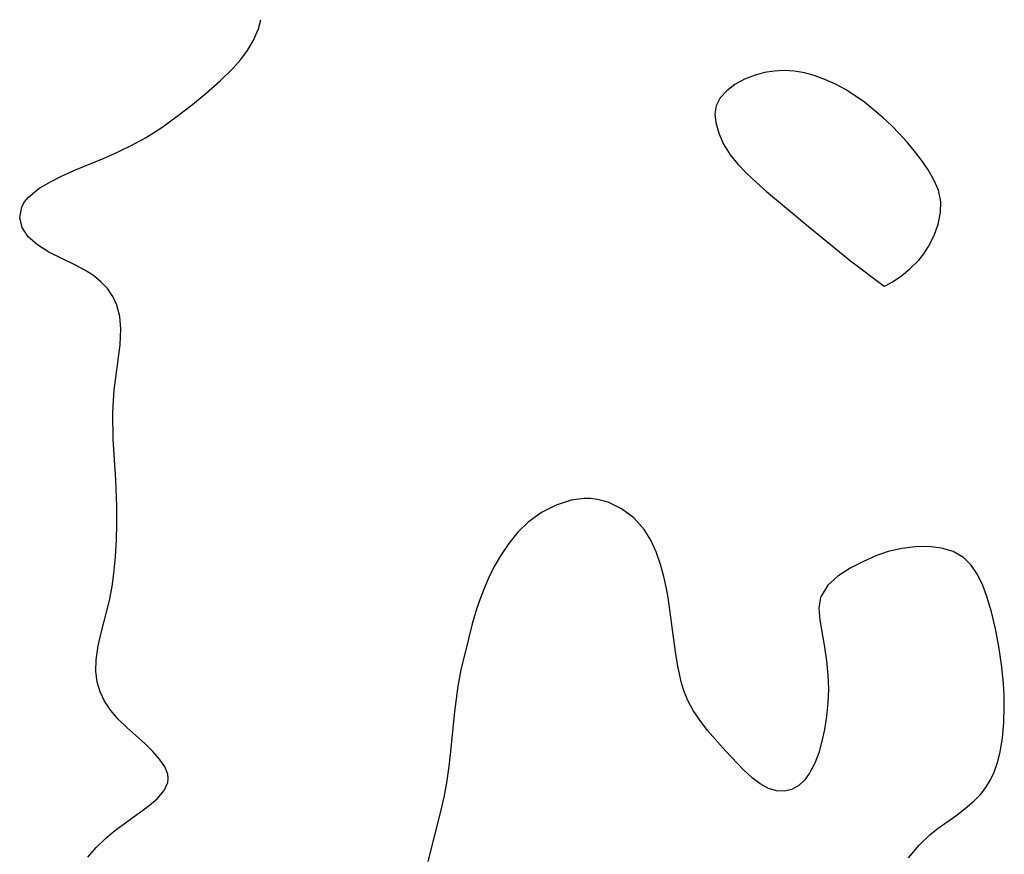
# Model space of a CAD drawing. Header units: metres. Extents: x 1073367 to 1082519, y 1569854 to 1574957.
# Tile 433 of 656: x 1076900 to 1077001, y 1574816 to 1574902. Entities that reach past the tile are written whole.
import ezdxf

# ---------------------------------------------------------------- set-up
doc = ezdxf.new("R2010")
doc.units = ezdxf.units.M
doc.layers.add('CGG_CurvaNivelLidar_v1', color=253, linetype='Continuous', lineweight=30)

msp = doc.modelspace()

# ---------------------------------------------------------------- linework, layer by layer
at = {"layer": 'CGG_CurvaNivelLidar_v1'}
for p, q in [((1076924.0968, 1574901.1545, 67.5), (1076924.336, 1574902.105, 67.5)), ((1076923.608, 1574899.9951, 67.5), (1076924.0968, 1574901.1545, 67.5)), ((1076922.9806, 1574898.9194, 67.5), (1076923.608, 1574899.9951, 67.5)), ((1076922.2908, 1574897.9955, 67.5), (1076922.9806, 1574898.9194, 67.5)), ((1076921.5023, 1574897.1038, 67.5), (1076922.2908, 1574897.9955, 67.5)), ((1076920.1787, 1574895.8052, 67.5), (1076921.5023, 1574897.1038, 67.5)), ((1076977.1962, 1574896.8196, 67.5), (1076976.1831, 1574896.6625, 67.5)), ((1076978.2329, 1574896.8664, 67.5), (1076977.1962, 1574896.8196, 67.5)), ((1076979.2586, 1574896.7975, 67.5), (1076978.2329, 1574896.8664, 67.5)), ((1076980.2842, 1574896.624, 67.5), (1076979.2586, 1574896.7975, 67.5)), ((1076918.7402, 1574894.552, 67.5), (1076920.1787, 1574895.8052, 67.5)), ((1076974.1265, 1574895.9717, 67.5), (1076973.1468, 1574895.426, 67.5)), ((1076975.2084, 1574896.4031, 67.5), (1076974.1265, 1574895.9717, 67.5)), ((1076976.1831, 1574896.6625, 67.5), (1076975.2084, 1574896.4031, 67.5)), ((1076981.3, 1574896.3548, 67.5), (1076980.2842, 1574896.624, 67.5)), ((1076982.4015, 1574895.9543, 67.5), (1076981.3, 1574896.3548, 67.5)), ((1076983.4754, 1574895.4644, 67.5), (1076982.4015, 1574895.9543, 67.5)), ((1076972.3022, 1574894.7827, 67.5), (1076971.638, 1574894.05, 67.5)), ((1076973.1468, 1574895.426, 67.5), (1076972.3022, 1574894.7827, 67.5)), ((1076984.5169, 1574894.9021, 67.5), (1076983.4754, 1574895.4644, 67.5)), ((1076985.5197, 1574894.2785, 67.5), (1076984.5169, 1574894.9021, 67.5)), ((1076917.3123, 1574893.3906, 67.5), (1076918.7402, 1574894.552, 67.5)), ((1076971.638, 1574894.05, 67.5), (1076971.2149, 1574893.2279, 67.5)), ((1076986.4747, 1574893.6001, 67.5), (1076985.5197, 1574894.2785, 67.5)), ((1076915.756, 1574892.1737, 67.5), (1076917.3123, 1574893.3906, 67.5)), ((1076971.2149, 1574893.2279, 67.5), (1076971.0848, 1574892.4039, 67.5)), ((1076988.4056, 1574892.0153, 67.5), (1076986.4747, 1574893.6001, 67.5)), ((1076914.1508, 1574891.0087, 67.5), (1076915.756, 1574892.1737, 67.5)), ((1076971.0848, 1574892.4039, 67.5), (1076971.1628, 1574891.5226, 67.5)), ((1076989.2627, 1574891.2178, 67.5), (1076988.4056, 1574892.0153, 67.5)), ((1076912.4814, 1574889.9403, 67.5), (1076914.1508, 1574891.0087, 67.5)), ((1076971.1628, 1574891.5226, 67.5), (1076971.4713, 1574890.4224, 67.5)), ((1076990.0883, 1574890.3718, 67.5), (1076989.2627, 1574891.2178, 67.5)), ((1076911.0895, 1574889.18, 67.5), (1076912.4814, 1574889.9403, 67.5)), ((1076971.4713, 1574890.4224, 67.5), (1076971.9762, 1574889.3055, 67.5)), ((1076990.8812, 1574889.4879, 67.5), (1076990.0883, 1574890.3718, 67.5)), ((1076909.6649, 1574888.4932, 67.5), (1076911.0895, 1574889.18, 67.5)), ((1076971.9762, 1574889.3055, 67.5), (1076972.6583, 1574888.2083, 67.5)), ((1076991.6373, 1574888.5744, 67.5), (1076990.8812, 1574889.4879, 67.5)), ((1076905.2913, 1574886.6399, 67.5), (1076908.2286, 1574887.8612, 67.5)), ((1076908.2286, 1574887.8612, 67.5), (1076909.6649, 1574888.4932, 67.5)), ((1076972.6583, 1574888.2083, 67.5), (1076973.4518, 1574887.2191, 67.5)), ((1076992.3485, 1574887.6373, 67.5), (1076991.6373, 1574888.5744, 67.5)), ((1076993.0295, 1574886.6379, 67.5), (1076992.3485, 1574887.6373, 67.5)), ((1076903.9046, 1574886.03, 67.5), (1076905.2913, 1574886.6399, 67.5)), ((1076973.4518, 1574887.2191, 67.5), (1076974.3582, 1574886.2678, 67.5)), ((1076993.6262, 1574885.6196, 67.5), (1076993.0295, 1574886.6379, 67.5)), ((1076902.624, 1574885.396, 67.5), (1076903.9046, 1574886.03, 67.5)), ((1076974.3582, 1574886.2678, 67.5), (1076975.344, 1574885.343, 67.5)), ((1076994.0999, 1574884.5694, 67.5), (1076993.6262, 1574885.6196, 67.5)), ((1076900.4398, 1574883.8513, 67.5), (1076901.493, 1574884.7193, 67.5)), ((1076901.493, 1574884.7193, 67.5), (1076902.624, 1574885.396, 67.5)), ((1076975.344, 1574885.343, 67.5), (1076976.3825, 1574884.4339, 67.5)), ((1076994.3408, 1574883.3919, 67.5), (1076994.0999, 1574884.5694, 67.5)), ((1076900.0271, 1574883.3415, 67.5), (1076900.4398, 1574883.8513, 67.5)), ((1076976.3825, 1574884.4339, 67.5), (1076980.7189, 1574880.8022, 67.5)), ((1076899.5359, 1574881.7513, 67.5), (1076899.7567, 1574882.8479, 67.5)), ((1076899.7567, 1574882.8479, 67.5), (1076900.0271, 1574883.3415, 67.5)), ((1076994.3095, 1574882.2437, 67.5), (1076994.3408, 1574883.3919, 67.5)), ((1076899.7796, 1574880.7177, 67.5), (1076899.5359, 1574881.7513, 67.5)), ((1076994.0643, 1574881.0572, 67.5), (1076994.3095, 1574882.2437, 67.5)), ((1076900.4085, 1574879.7528, 67.5), (1076899.7796, 1574880.7177, 67.5)), ((1076980.7189, 1574880.8022, 67.5), (1076985.0224, 1574877.298, 67.5)), ((1076993.64, 1574879.88, 67.5), (1076994.0643, 1574881.0572, 67.5)), ((1076901.3517, 1574878.9123, 67.5), (1076900.4085, 1574879.7528, 67.5)), ((1076993.071, 1574878.7588, 67.5), (1076993.64, 1574879.88, 67.5)), ((1076902.5189, 1574878.1864, 67.5), (1076901.3517, 1574878.9123, 67.5)), ((1076992.5931, 1574878.0173, 67.5), (1076993.071, 1574878.7588, 67.5)), ((1076905.2886, 1574876.8377, 67.5), (1076902.5189, 1574878.1864, 67.5)), ((1076992.0601, 1574877.3415, 67.5), (1076992.5931, 1574878.0173, 67.5)), ((1076906.228, 1574876.3273, 67.5), (1076905.2886, 1574876.8377, 67.5)), ((1076985.0224, 1574877.298, 67.5), (1076988.5, 1574874.6719, 67.5)), ((1076991.1502, 1574876.442, 67.5), (1076992.0601, 1574877.3415, 67.5)), ((1076907.1159, 1574875.7559, 67.5), (1076906.228, 1574876.3273, 67.5)), ((1076907.8871, 1574875.1356, 67.5), (1076907.1159, 1574875.7559, 67.5)), ((1076989.3624, 1574875.1304, 67.5), (1076990.2347, 1574875.7185, 67.5)), ((1076990.2347, 1574875.7185, 67.5), (1076991.1502, 1574876.442, 67.5)), ((1076908.5561, 1574874.4309, 67.5), (1076907.8871, 1574875.1356, 67.5)), ((1076909.1079, 1574873.6181, 67.5), (1076908.5561, 1574874.4309, 67.5)), ((1076988.5, 1574874.6719, 67.5), (1076988.7416, 1574874.7705, 67.5)), ((1076988.7416, 1574874.7705, 67.5), (1076989.3624, 1574875.1304, 67.5)), ((1076909.5187, 1574872.7221, 67.5), (1076909.1079, 1574873.6181, 67.5)), ((1076909.8256, 1574871.5393, 67.5), (1076909.5187, 1574872.7221, 67.5)), ((1076909.9418, 1574870.2837, 67.5), (1076909.8256, 1574871.5393, 67.5)), ((1076909.8658, 1574868.6305, 67.5), (1076909.9418, 1574870.2837, 67.5)), ((1076909.2548, 1574863.9845, 67.5), (1076909.8658, 1574868.6305, 67.5)), ((1076909.1778, 1574862.9463, 67.5), (1076909.2548, 1574863.9845, 67.5)), ((1076909.1302, 1574861.6219, 67.5), (1076909.1778, 1574862.9463, 67.5)), ((1076909.1688, 1574858.9239, 67.5), (1076909.1302, 1574861.6219, 67.5)), ((1076909.4152, 1574854.6951, 67.5), (1076909.1688, 1574858.9239, 67.5)), ((1076909.5202, 1574852.0166, 67.5), (1076909.4152, 1574854.6951, 67.5)), ((1076954.7305, 1574852.1376, 67.5), (1076953.2369, 1574851.385, 67.5)), ((1076956.2802, 1574852.6282, 67.5), (1076954.7305, 1574852.1376, 67.5)), ((1076957.6289, 1574852.8122, 67.5), (1076956.2802, 1574852.6282, 67.5)), ((1076958.2759, 1574852.8079, 67.5), (1076957.6289, 1574852.8122, 67.5)), ((1076959.0007, 1574852.7209, 67.5), (1076958.2759, 1574852.8079, 67.5)), ((1076960.0878, 1574852.4224, 67.5), (1076959.0007, 1574852.7209, 67.5)), ((1076961.4748, 1574851.7519, 67.5), (1076960.0878, 1574852.4224, 67.5)), ((1076909.5304, 1574850.26, 67.5), (1076909.5202, 1574852.0166, 67.5)), ((1076953.2369, 1574851.385, 67.5), (1076951.85, 1574850.3823, 67.5)), ((1076962.7298, 1574850.815, 67.5), (1076961.4748, 1574851.7519, 67.5)), ((1076909.4871, 1574848.5161, 67.5), (1076909.5304, 1574850.26, 67.5)), ((1076951.85, 1574850.3823, 67.5), (1076950.8056, 1574849.3545, 67.5)), ((1076963.7972, 1574849.6312, 67.5), (1076962.7298, 1574850.815, 67.5)), ((1076950.8056, 1574849.3545, 67.5), (1076949.8611, 1574848.1856, 67.5)), ((1076964.4753, 1574848.5292, 67.5), (1076963.7972, 1574849.6312, 67.5)), ((1076909.3907, 1574846.7947, 67.5), (1076909.4871, 1574848.5161, 67.5)), ((1076949.8611, 1574848.1856, 67.5), (1076949.0064, 1574846.9074, 67.5)), ((1076965.0286, 1574847.3104, 67.5), (1076964.4753, 1574848.5292, 67.5)), ((1076965.4863, 1574846.0062, 67.5), (1076965.0286, 1574847.3104, 67.5)), ((1076988.9212, 1574847.3562, 67.5), (1076987.6487, 1574846.9144, 67.5)), ((1076990.3068, 1574847.6816, 67.5), (1076988.9212, 1574847.3562, 67.5)), ((1076991.7042, 1574847.8547, 67.5), (1076990.3068, 1574847.6816, 67.5)), ((1076993.0771, 1574847.8691, 67.5), (1076991.7042, 1574847.8547, 67.5)), ((1076994.4029, 1574847.7053, 67.5), (1076993.0771, 1574847.8691, 67.5)), ((1076995.6047, 1574847.3438, 67.5), (1076994.4029, 1574847.7053, 67.5)), ((1076996.6553, 1574846.7473, 67.5), (1076995.6047, 1574847.3438, 67.5)), ((1076909.2382, 1574845.1071, 67.5), (1076909.3907, 1574846.7947, 67.5)), ((1076949.0064, 1574846.9074, 67.5), (1076948.4288, 1574845.9051, 67.5)), ((1076986.4258, 1574846.3814, 67.5), (1076984.9955, 1574845.6412, 67.5)), ((1076987.6487, 1574846.9144, 67.5), (1076986.4258, 1574846.3814, 67.5)), ((1076997.4602, 1574845.9579, 67.5), (1076996.6553, 1574846.7473, 67.5)), ((1076909.0599, 1574843.753, 67.5), (1076909.2382, 1574845.1071, 67.5)), ((1076948.4288, 1574845.9051, 67.5), (1076947.9002, 1574844.8621, 67.5)), ((1076965.8275, 1574844.8026, 67.5), (1076965.4863, 1574846.0062, 67.5)), ((1076984.9955, 1574845.6412, 67.5), (1076983.7266, 1574844.8169, 67.5)), ((1076998.1199, 1574844.9768, 67.5), (1076997.4602, 1574845.9579, 67.5)), ((1076947.9002, 1574844.8621, 67.5), (1076947.3922, 1574843.711, 67.5)), ((1076966.107, 1574843.5634, 67.5), (1076965.8275, 1574844.8026, 67.5)), ((1076983.7266, 1574844.8169, 67.5), (1076982.7035, 1574843.8889, 67.5)), ((1076998.6596, 1574843.8477, 67.5), (1076998.1199, 1574844.9768, 67.5)), ((1076908.7795, 1574842.323, 67.5), (1076909.0599, 1574843.753, 67.5)), ((1076947.3922, 1574843.711, 67.5), (1076946.9538, 1574842.5782, 67.5)), ((1076966.2752, 1574842.6102, 67.5), (1076966.107, 1574843.5634, 67.5)), ((1076982.7035, 1574843.8889, 67.5), (1076982.0053, 1574842.7632, 67.5)), ((1076999.0381, 1574842.8168, 67.5), (1076998.6596, 1574843.8477, 67.5)), ((1076907.9422, 1574839.1368, 67.5), (1076908.7795, 1574842.323, 67.5)), ((1076946.9538, 1574842.5782, 67.5), (1076946.5591, 1574841.4226, 67.5)), ((1076967.0257, 1574837.0386, 67.5), (1076966.2752, 1574842.6102, 67.5)), ((1076981.9576, 1574842.6259, 67.5), (1076981.7904, 1574841.5117, 67.5)), ((1076982.0053, 1574842.7632, 67.5), (1076981.9576, 1574842.6259, 67.5)), ((1076999.5303, 1574841.1587, 67.5), (1076999.0381, 1574842.8168, 67.5)), ((1076946.5591, 1574841.4226, 67.5), (1076946.1086, 1574839.9053, 67.5)), ((1076981.7904, 1574841.5117, 67.5), (1076981.877, 1574840.2775, 67.5)), ((1076999.9482, 1574839.4008, 67.5), (1076999.5303, 1574841.1587, 67.5)), ((1076981.877, 1574840.2775, 67.5), (1076982.3725, 1574837.5016, 67.5)), ((1076907.6085, 1574837.6657, 67.5), (1076907.9422, 1574839.1368, 67.5)), ((1076946.1086, 1574839.9053, 67.5), (1076945.7061, 1574838.3717, 67.5)), ((1077000.2966, 1574837.5778, 67.5), (1076999.9482, 1574839.4008, 67.5)), ((1076945.7061, 1574838.3717, 67.5), (1076944.9499, 1574835.1758, 67.5)), ((1076907.4029, 1574836.2201, 67.5), (1076907.6085, 1574837.6657, 67.5)), ((1076967.256, 1574835.5553, 67.5), (1076967.0257, 1574837.0386, 67.5)), ((1076982.3725, 1574837.5016, 67.5), (1076982.5759, 1574836.1059, 67.5)), ((1077000.5712, 1574835.7166, 67.5), (1077000.2966, 1574837.5778, 67.5)), ((1076907.3768, 1574835.0512, 67.5), (1076907.4029, 1574836.2201, 67.5)), ((1076982.5759, 1574836.1059, 67.5), (1076982.7106, 1574834.6563, 67.5)), ((1076907.5137, 1574833.9186, 67.5), (1076907.3768, 1574835.0512, 67.5)), ((1076944.9499, 1574835.1758, 67.5), (1076944.6267, 1574833.512, 67.5)), ((1076967.6277, 1574833.8077, 67.5), (1076967.256, 1574835.5553, 67.5)), ((1077000.7654, 1574833.786, 67.5), (1077000.5712, 1574835.7166, 67.5)), ((1076907.8117, 1574832.9016, 67.5), (1076907.5137, 1574833.9186, 67.5)), ((1076982.7106, 1574834.6563, 67.5), (1076982.7568, 1574833.1767, 67.5)), ((1076908.265, 1574831.9425, 67.5), (1076907.8117, 1574832.9016, 67.5)), ((1076944.6267, 1574833.512, 67.5), (1076944.4378, 1574832.194, 67.5)), ((1076967.9356, 1574832.8574, 67.5), (1076967.6277, 1574833.8077, 67.5)), ((1076982.7568, 1574833.1767, 67.5), (1076982.7055, 1574831.7847, 67.5)), ((1077000.8371, 1574832.5542, 67.5), (1077000.7654, 1574833.786, 67.5)), ((1076908.9032, 1574830.9896, 67.5), (1076908.265, 1574831.9425, 67.5)), ((1076944.4378, 1574832.194, 67.5), (1076944.2897, 1574830.8667, 67.5)), ((1076968.3288, 1574831.943, 67.5), (1076967.9356, 1574832.8574, 67.5)), ((1076968.8519, 1574830.995, 67.5), (1076968.3288, 1574831.943, 67.5)), ((1077000.863, 1574831.3309, 67.5), (1077000.8371, 1574832.5542, 67.5)), ((1076909.661, 1574830.1083, 67.5), (1076908.9032, 1574830.9896, 67.5)), ((1076944.2897, 1574830.8667, 67.5), (1076943.8412, 1574826.4504, 67.5)), ((1076969.4554, 1574830.0883, 67.5), (1076968.8519, 1574830.995, 67.5)), ((1076982.7055, 1574831.7847, 67.5), (1076982.5695, 1574830.4032, 67.5)), ((1077000.8185, 1574829.7391, 67.5), (1077000.863, 1574831.3309, 67.5)), ((1076910.5596, 1574829.2304, 67.5), (1076909.661, 1574830.1083, 67.5)), ((1076970.3283, 1574828.9516, 67.5), (1076969.4554, 1574830.0883, 67.5)), ((1076982.5695, 1574830.4032, 67.5), (1076982.3586, 1574829.0505, 67.5)), ((1076912.405, 1574827.5835, 67.5), (1076910.5596, 1574829.2304, 67.5)), ((1076972.2138, 1574826.7918, 67.5), (1076970.3283, 1574828.9516, 67.5)), ((1076982.3586, 1574829.0505, 67.5), (1076982.0979, 1574827.8322, 67.5)), ((1077000.6789, 1574828.1891, 67.5), (1077000.8185, 1574829.7391, 67.5)), ((1076982.0979, 1574827.8322, 67.5), (1076981.7624, 1574826.6527, 67.5)), ((1077000.4335, 1574826.6993, 67.5), (1077000.6789, 1574828.1891, 67.5)), ((1076913.2225, 1574826.7879, 67.5), (1076912.405, 1574827.5835, 67.5)), ((1076913.923, 1574825.9922, 67.5), (1076913.2225, 1574826.7879, 67.5)), ((1076914.4587, 1574825.2024, 67.5), (1076913.923, 1574825.9922, 67.5)), ((1076943.8412, 1574826.4504, 67.5), (1076943.669, 1574825.0023, 67.5)), ((1076974.0135, 1574824.8875, 67.5), (1076972.2138, 1574826.7918, 67.5)), ((1076981.7624, 1574826.6527, 67.5), (1076981.3516, 1574825.5648, 67.5)), ((1077000.1721, 1574825.649, 67.5), (1077000.4335, 1574826.6993, 67.5)), ((1076914.7739, 1574824.4253, 67.5), (1076914.4587, 1574825.2024, 67.5)), ((1076943.669, 1574825.0023, 67.5), (1076943.4548, 1574823.5606, 67.5)), ((1076974.9118, 1574824.0644, 67.5), (1076974.0135, 1574824.8875, 67.5)), ((1076981.3516, 1574825.5648, 67.5), (1076980.8574, 1574824.5981, 67.5)), ((1076999.8243, 1574824.653, 67.5), (1077000.1721, 1574825.649, 67.5)), ((1076914.83, 1574824.0002, 67.5), (1076914.7739, 1574824.4253, 67.5)), ((1076914.7888, 1574823.5982, 67.5), (1076914.83, 1574824.0002, 67.5)), ((1076975.7421, 1574823.4365, 67.5), (1076974.9118, 1574824.0644, 67.5)), ((1076980.3222, 1574823.8477, 67.5), (1076979.7043, 1574823.26, 67.5)), ((1076980.8574, 1574824.5981, 67.5), (1076980.3222, 1574823.8477, 67.5)), ((1076998.9738, 1574823.0838, 67.5), (1076999.4386, 1574823.8407, 67.5)), ((1076999.4386, 1574823.8407, 67.5), (1076999.8243, 1574824.653, 67.5)), ((1076914.3985, 1574822.7462, 67.5), (1076914.7888, 1574823.5982, 67.5)), ((1076943.4548, 1574823.5606, 67.5), (1076943.1706, 1574822.0699, 67.5)), ((1076976.5855, 1574822.9718, 67.5), (1076975.7421, 1574823.4365, 67.5)), ((1076977.4055, 1574822.7192, 67.5), (1076976.5855, 1574822.9718, 67.5)), ((1076978.9916, 1574822.8607, 67.5), (1076978.2172, 1574822.6773, 67.5)), ((1076979.7043, 1574823.26, 67.5), (1076978.9916, 1574822.8607, 67.5)), ((1076998.4014, 1574822.3503, 67.5), (1076998.9738, 1574823.0838, 67.5)), ((1076912.7354, 1574821.0961, 67.5), (1076913.6837, 1574821.9153, 67.5)), ((1076913.6837, 1574821.9153, 67.5), (1076914.3985, 1574822.7462, 67.5)), ((1076943.1706, 1574822.0699, 67.5), (1076942.8357, 1574820.5896, 67.5)), ((1076978.2172, 1574822.6773, 67.5), (1076977.4055, 1574822.7192, 67.5)), ((1076997.7593, 1574821.6795, 67.5), (1076998.4014, 1574822.3503, 67.5)), ((1076909.2884, 1574818.6053, 67.5), (1076912.7354, 1574821.0961, 67.5)), ((1076995.8829, 1574820.1652, 67.5), (1076996.8472, 1574820.8887, 67.5)), ((1076996.8472, 1574820.8887, 67.5), (1076997.7593, 1574821.6795, 67.5)), ((1076942.8357, 1574820.5896, 67.5), (1076941.5253, 1574815.4368, 67.5)), ((1076994.0509, 1574818.8859, 67.5), (1076995.8829, 1574820.1652, 67.5)), ((1076993.2362, 1574818.2462, 67.5), (1076994.0509, 1574818.8859, 67.5)), ((1076907.3987, 1574816.8852, 67.5), (1076908.3183, 1574817.7883, 67.5)), ((1076908.3183, 1574817.7883, 67.5), (1076909.2884, 1574818.6053, 67.5)), ((1076992.096, 1574817.1155, 67.5), (1076993.2362, 1574818.2462, 67.5)), ((1076906.5526, 1574815.8923, 67.5), (1076907.3987, 1574816.8852, 67.5)), ((1076991.0103, 1574815.8353, 67.5), (1076992.096, 1574817.1155, 67.5))]:
    msp.add_line(p, q, dxfattribs=at)

doc.saveas('drawing.dxf')
